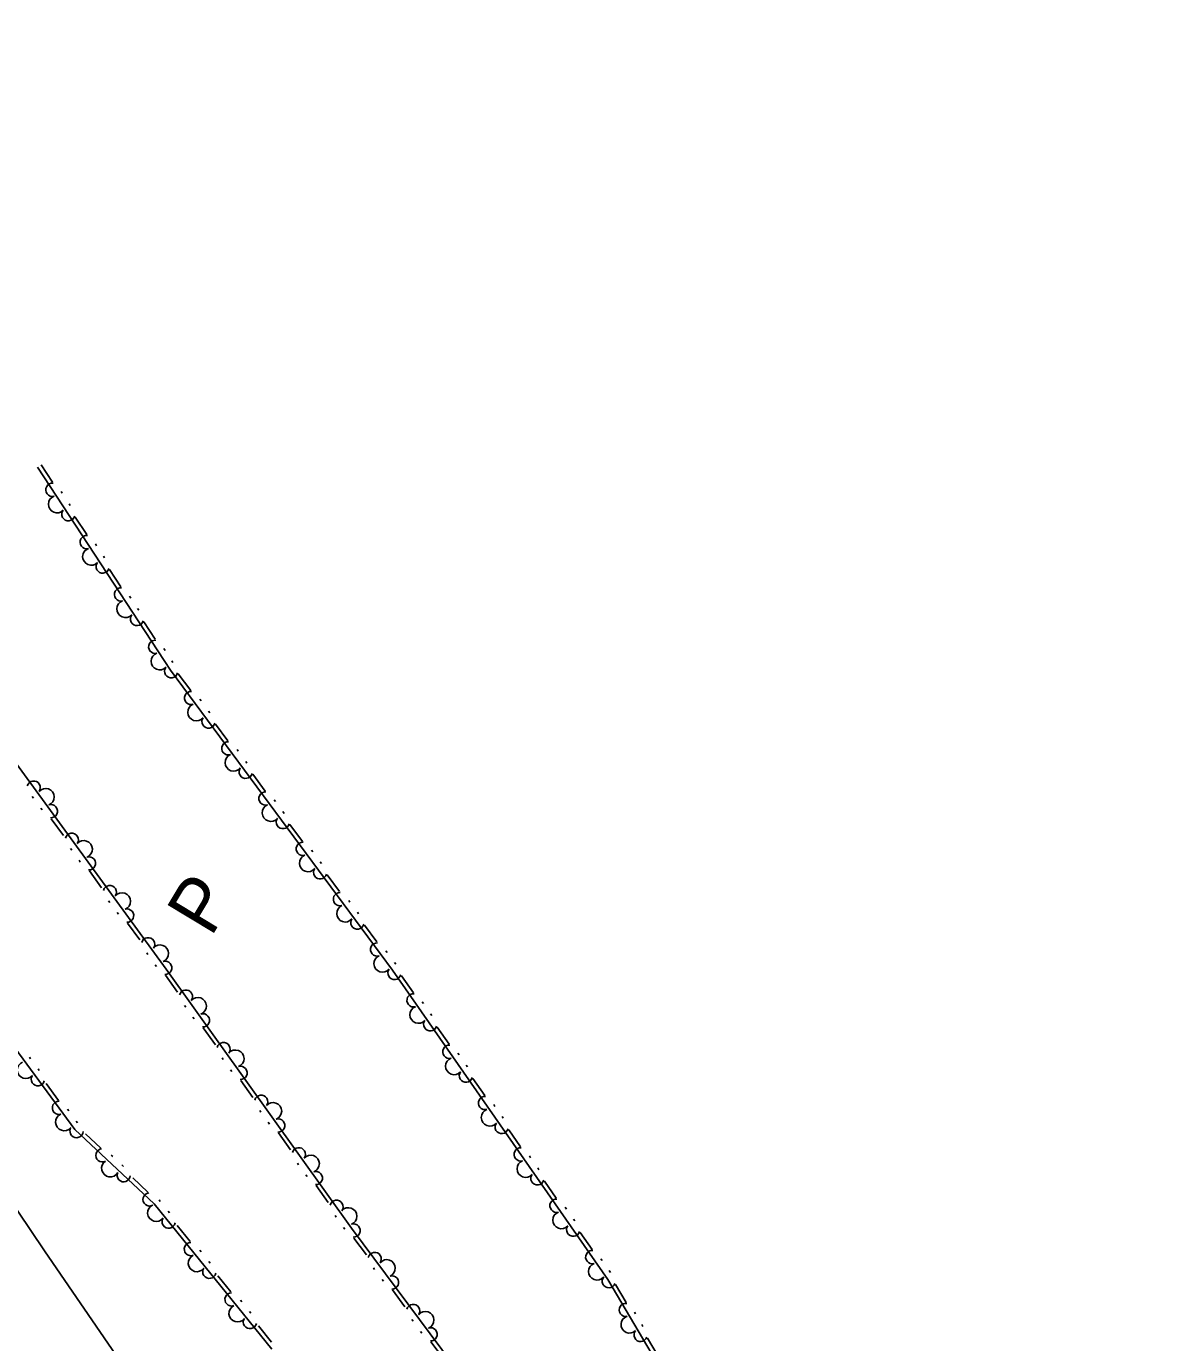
# Model space of a CAD drawing. Extents: x 2030130 to 2036320, y 723205 to 762423.
# Drawn here: x 2033963.3 to 2034186.4, y 760393 to 760651.9 of the extents above; entities that cross this region are included whole.
import ezdxf

# ---------------------------------------------------------------- set-up
doc = ezdxf.new("R2010")
doc.units = 0
for name, color, linetype in [('Draft_Station Labels Major', 7, 'Continuous'), ('Draft_Station Tics Major', 7, 'Continuous'), ('Prop Horizontal Alignment Ramp', 7, 'Continuous')]:
    doc.layers.add(name, color=color, linetype=linetype)

msp = doc.modelspace()

# ---------------------------------------------------------------- linework, layer by layer
at = {"layer": 'Draft_Station Labels Major'}
msp.add_lwpolyline([(2034332.4, 759875.51), (2034304.28, 759916.6), (2034275.65, 759958.8), (2034247.14, 760000.6), (2034219.84, 760040.78), (2034191.61, 760081.68), (2034163.74, 760123.03), (2034135.88, 760163.98), (2034107.11, 760206.11), (2034080.34, 760245.23), (2034051.49, 760287.62), (2034022.91, 760329.48), (2033995.09, 760369.99), (2033966.89, 760411.11), (2033935.74, 760457.29), (2033907.97, 760498.26), (2033880.46, 760539.38), (2033851.33, 760582.23)], dxfattribs=at)
at = {"layer": 'Draft_Station Tics Major'}
for points in [[(2034011.57, 760391.77), (2033988.44, 760420.35), (2033972.81, 760434.97), (2033961.03, 760450.99), (2033948.74, 760466.74), (2033936.56, 760487.75), (2033926.97, 760505.13), (2033912.36, 760528.76), (2033900.78, 760546.48), (2033888.22, 760568.09), (2033876.74, 760588.18), (2033866.79, 760610.77), (2033860.58, 760621.46), (2033850.18, 760647.16), (2033839.63, 760667.37)], [(2033865.22, 760655.09), (2033891.74, 760610.39), (2033928.27, 760560.61), (2033957.26, 760512.4), (2033990.84, 760466.46), (2034027.29, 760415.57), (2034062.79, 760367.8), (2034100.45, 760308.07), (2034126.3, 760269.13), (2034147.67, 760241.66), (2034171.15, 760213.5), (2034188.43, 760192.75), (2034201.98, 760164.61), (2034214.77, 760146.29), (2034228.35, 760126.12), (2034239.08, 760107.39), (2034248.43, 760090.51), (2034260.06, 760075.4), (2034270.93, 760058.37), (2034285.47, 760039.75), (2034304.65, 760015.27), (2034321.95, 759987.59), (2034348.43, 759946.8)], [(2033965.52, 760565.2), (2033991.66, 760525.26), (2034035.33, 760466.26), (2034077.67, 760405.45), (2034116.64, 760339.6), (2034163.46, 760272.17), (2034200.03, 760218.19), (2034231.88, 760166.87), (2034275.46, 760103.32), (2034304.79, 760059.28), (2034338.27, 760008.25), (2034360.54, 759971.46)], [(2033966.2, 760565.65), (2033968.45, 760562.22)], [(2033970.14, 760560.38), (2033970.36, 760560.04)], [(2033971.71, 760557.98), (2033971.94, 760557.64)], [(2033972.94, 760555.35), (2033975.19, 760551.92)], [(2033976.88, 760550.09), (2033977.1, 760549.74)], [(2033978.45, 760547.68), (2033978.67, 760547.34)], [(2033979.68, 760545.06), (2033981.92, 760541.63)], [(2033983.61, 760539.79), (2033983.84, 760539.45)], [(2033985.19, 760537.39), (2033985.41, 760537.05)], [(2033986.42, 760534.76), (2033988.66, 760531.33)], [(2033990.35, 760529.5), (2033990.58, 760529.15)], [(2033991.92, 760527.1), (2033992.15, 760526.75)], [(2033993.2, 760524.56), (2033995.64, 760521.26)], [(2033997.43, 760519.53), (2033997.67, 760519.2)], [(2033999.14, 760517.22), (2033999.38, 760516.89)], [(2034000.52, 760514.67), (2034002.96, 760511.37)], [(2034004.75, 760509.64), (2034004.99, 760509.31)], [(2034006.46, 760507.33), (2034006.7, 760507)], [(2034007.84, 760504.78), (2034010.28, 760501.48)], [(2033964.48, 760500.45), (2033964.72, 760500.12)], [(2034012.07, 760499.75), (2034012.31, 760499.42)], [(2033966.17, 760498.13), (2033966.41, 760497.8)], [(2034013.78, 760497.44), (2034014.02, 760497.11)], [(2033968.19, 760496.06), (2033970.61, 760492.74)], [(2034015.16, 760494.89), (2034017.6, 760491.6)], [(2033971.98, 760490.18), (2033972.22, 760489.85)], [(2034019.39, 760489.86), (2034019.63, 760489.53)], [(2033973.67, 760487.87), (2033973.91, 760487.54)], [(2034021.1, 760487.55), (2034021.34, 760487.22)], [(2033975.7, 760485.79), (2033978.11, 760482.48)], [(2034022.48, 760485), (2034024.92, 760481.71)], [(2033979.48, 760479.92), (2033979.72, 760479.59)], [(2034026.71, 760479.97), (2034026.95, 760479.64)], [(2033981.17, 760477.6), (2033981.41, 760477.27)], [(2034028.42, 760477.67), (2034028.66, 760477.34)], [(2033983.2, 760475.53), (2033985.62, 760472.22)], [(2034029.8, 760475.11), (2034032.24, 760471.82)], [(2033986.98, 760469.66), (2033987.22, 760469.32)], [(2034034.03, 760470.09), (2034034.27, 760469.76)], [(2033988.67, 760467.34), (2033988.91, 760467.01)], [(2034035.74, 760467.78), (2034035.98, 760467.45)], [(2033990.69, 760465.26), (2033993.07, 760461.93)], [(2034037.09, 760465.17), (2034039.43, 760461.81)], [(2033994.41, 760459.35), (2033994.65, 760459.02)], [(2034041.17, 760460.02), (2034041.41, 760459.69)], [(2033996.08, 760457.02), (2033996.32, 760456.69)], [(2034042.81, 760457.67), (2034043.05, 760457.33)], [(2033998.09, 760454.93), (2034000.48, 760451.59)], [(2034044.12, 760455.08), (2034046.46, 760451.71)], [(2033964.14, 760448.84), (2033963.9, 760449.17)], [(2034001.82, 760449.02), (2034002.05, 760448.69)], [(2034048.2, 760449.93), (2034048.44, 760449.59)], [(2034049.84, 760447.57), (2034050.08, 760447.24)], [(2033965.84, 760446.53), (2033965.6, 760446.86)], [(2034003.49, 760446.69), (2034003.73, 760446.36)], [(2034051.15, 760444.98), (2034053.49, 760441.62)], [(2033969.64, 760440.67), (2033967.21, 760443.97)], [(2034005.49, 760444.59), (2034007.88, 760441.26)], [(2034055.23, 760439.83), (2034055.47, 760439.49)], [(2033971.67, 760438.6), (2033971.43, 760438.93)], [(2034009.22, 760438.69), (2034009.46, 760438.35)], [(2034056.87, 760437.48), (2034057.11, 760437.14)], [(2033973.37, 760436.28), (2033973.13, 760436.61)], [(2034010.89, 760436.35), (2034011.13, 760436.02)], [(2034058.18, 760434.89), (2034060.52, 760431.52)], [(2033977.93, 760431.3), (2033974.93, 760434.1)], [(2034012.9, 760434.26), (2034015.29, 760430.93)], [(2033980.31, 760429.64), (2033980.01, 760429.92)], [(2034062.26, 760429.74), (2034062.5, 760429.4)], [(2033982.4, 760427.68), (2033982.1, 760427.96)], [(2034016.62, 760428.35), (2034016.86, 760428.02)], [(2034063.91, 760427.38), (2034064.14, 760427.04)], [(2033987.22, 760422.62), (2033984.22, 760425.42)], [(2034018.3, 760426.02), (2034018.54, 760425.68)], [(2034065.21, 760424.79), (2034067.55, 760421.42)], [(2034020.3, 760423.92), (2034022.69, 760420.59)], [(2033989.66, 760420.8), (2033989.41, 760421.11)], [(2034069.3, 760419.64), (2034069.53, 760419.3)], [(2033991.47, 760418.56), (2033991.21, 760418.88)], [(2034024.03, 760418.02), (2034024.27, 760417.68)], [(2034070.94, 760417.28), (2034071.17, 760416.95)], [(2033995.54, 760412.89), (2033992.96, 760416.07)], [(2034025.7, 760415.68), (2034025.94, 760415.35)], [(2034072.24, 760414.69), (2034074.58, 760411.33)], [(2034027.74, 760413.6), (2034030.19, 760410.3)], [(2033997.66, 760410.91), (2033997.4, 760411.23)], [(2033999.47, 760408.68), (2033999.21, 760409)], [(2034076.32, 760409.54), (2034076.56, 760409.21)], [(2034003.53, 760403), (2034000.96, 760406.19)], [(2034031.57, 760407.76), (2034031.81, 760407.43)], [(2034077.97, 760407.19), (2034078.2, 760406.85)], [(2034033.28, 760405.45), (2034033.53, 760405.12)], [(2034079.2, 760404.48), (2034081.29, 760400.95)], [(2034005.66, 760401.03), (2034005.4, 760401.35)], [(2034035.32, 760403.39), (2034037.77, 760400.1)], [(2034007.47, 760398.8), (2034007.21, 760399.12)], [(2034082.9, 760399.04), (2034083.11, 760398.69)], [(2034011.53, 760393.12), (2034008.95, 760396.31)], [(2034039.15, 760397.55), (2034039.4, 760397.22)], [(2034084.36, 760396.57), (2034084.57, 760396.22)], [(2034040.86, 760395.25), (2034041.11, 760394.92)], [(2034042.9, 760393.19), (2034045.35, 760389.9)], [(2034085.47, 760393.89), (2034087.56, 760390.36)]]:
    msp.add_lwpolyline(points, dxfattribs=at)
for centre, radius, start, end in [((2033968.44, 760560.74), 1.3, 83.9758, 284.7724), ((2033969.32, 760557.88), 1.69, 109.1711, 317.2436), ((2033971.58, 760555.93), 1.3, 141.6423, 342.4388), ((2033975.17, 760550.44), 1.3, 83.9758, 284.7724), ((2033976.06, 760547.59), 1.69, 109.1711, 317.2436), ((2033978.32, 760545.64), 1.3, 141.6423, 342.4388), ((2033981.91, 760540.15), 1.3, 83.9758, 284.7724), ((2033982.8, 760537.3), 1.69, 109.1711, 317.2436), ((2033985.06, 760535.34), 1.3, 141.6423, 342.4388), ((2033988.65, 760529.85), 1.3, 83.9758, 284.7724), ((2033989.54, 760527), 1.69, 109.1711, 317.2436), ((2033991.81, 760525.06), 1.3, 144.946, 345.7425), ((2033995.71, 760519.78), 1.3, 87.2795, 288.0761), ((2033996.76, 760516.99), 1.69, 112.4748, 320.5472), ((2033999.13, 760515.17), 1.3, 144.946, 345.7425), ((2034003.03, 760509.9), 1.3, 87.2795, 288.0761), ((2034004.08, 760507.1), 1.69, 112.4748, 320.5472), ((2034006.45, 760505.28), 1.3, 144.946, 345.7425), ((2033964.74, 760502.17), 1.3, 324.5931, 165.3897), ((2033967.1, 760500.33), 1.69, 292.1219, 140.1944), ((2034010.35, 760500.01), 1.3, 87.2795, 288.0761), ((2033968.13, 760497.53), 1.3, 266.9266, 107.7232), ((2034011.4, 760497.21), 1.69, 112.4748, 320.5472), ((2034013.77, 760495.39), 1.3, 144.946, 345.7425), ((2033972.24, 760491.9), 1.3, 324.5931, 165.3897), ((2033974.6, 760490.07), 1.69, 292.1219, 140.1944), ((2034017.67, 760490.12), 1.3, 87.2795, 288.0761), ((2033975.63, 760487.27), 1.3, 266.9266, 107.7232), ((2034018.72, 760487.32), 1.69, 112.4748, 320.5472), ((2034021.09, 760485.5), 1.3, 144.946, 345.7425), ((2033979.74, 760481.64), 1.3, 324.5931, 165.3897), ((2033982.1, 760479.81), 1.69, 292.1219, 140.1944), ((2034024.99, 760480.23), 1.3, 87.2795, 288.0761), ((2034026.04, 760477.43), 1.69, 112.4748, 320.5472), ((2033983.13, 760477), 1.3, 266.9266, 107.7232), ((2034028.41, 760475.62), 1.3, 144.946, 345.7425), ((2033987.25, 760471.37), 1.3, 324.5931, 165.3897), ((2033989.6, 760469.54), 1.69, 292.1219, 140.1944), ((2034032.31, 760470.34), 1.3, 87.2795, 288.0761), ((2034033.36, 760467.55), 1.69, 112.4748, 320.5472), ((2033990.63, 760466.74), 1.3, 266.9266, 107.7232), ((2034035.71, 760465.72), 1.3, 143.2861, 344.0827), ((2033994.7, 760461.07), 1.3, 324.0532, 164.8498), ((2033997.03, 760459.22), 1.69, 291.582, 139.6545), ((2034039.46, 760460.33), 1.3, 85.6196, 286.4162), ((2034040.43, 760457.51), 1.69, 110.8149, 318.8874), ((2033998.04, 760456.41), 1.3, 266.3867, 107.1833), ((2034042.74, 760455.62), 1.3, 143.2861, 344.0827), ((2034002.1, 760450.74), 1.3, 324.0532, 164.8498), ((2034004.44, 760448.88), 1.69, 291.582, 139.6545), ((2034046.49, 760450.23), 1.3, 85.6196, 286.4162), ((2033963.21, 760446.63), 1.69, 112.2858, 320.3583), ((2034047.46, 760447.41), 1.69, 110.8149, 318.8874), ((2033965.58, 760444.81), 1.3, 144.757, 345.5536), ((2034005.44, 760446.07), 1.3, 266.3867, 107.1833), ((2034049.77, 760445.52), 1.3, 143.2861, 344.0827), ((2033969.71, 760439.19), 1.3, 87.0905, 287.8871), ((2034009.5, 760440.4), 1.3, 324.0532, 164.8498), ((2034011.84, 760438.55), 1.69, 291.582, 139.6545), ((2034053.52, 760440.14), 1.3, 85.6196, 286.4162), ((2033970.74, 760436.39), 1.69, 112.2858, 320.3583), ((2034054.49, 760437.31), 1.69, 110.8149, 318.8874), ((2033973.18, 760434.63), 1.3, 155.3611, 356.1576), ((2034012.85, 760435.74), 1.3, 266.3867, 107.1833), ((2034056.8, 760435.43), 1.3, 143.2861, 344.0827), ((2033978.27, 760429.86), 1.3, 97.6946, 298.4912), ((2034016.91, 760430.07), 1.3, 324.0532, 164.8498), ((2034019.25, 760428.21), 1.69, 291.582, 139.6545), ((2034060.55, 760430.04), 1.3, 85.6196, 286.4162), ((2033979.8, 760427.3), 1.69, 122.8899, 330.9624), ((2034061.52, 760427.22), 1.69, 110.8149, 318.8874), ((2033982.46, 760425.94), 1.3, 155.3611, 356.1576), ((2034020.25, 760425.4), 1.3, 266.3867, 107.1833), ((2034063.83, 760425.33), 1.3, 143.2861, 344.0827), ((2033987.55, 760421.18), 1.3, 97.6946, 298.4912), ((2033988.85, 760418.55), 1.69, 114.9414, 323.0139), ((2034024.31, 760419.73), 1.3, 324.0532, 164.8498), ((2034026.65, 760417.88), 1.69, 291.582, 139.6545), ((2034067.58, 760419.95), 1.3, 85.6196, 286.4162), ((2033991.29, 760416.83), 1.3, 147.4126, 348.2091), ((2034068.55, 760417.12), 1.69, 110.8149, 318.8874), ((2034027.66, 760415.07), 1.3, 267.3838, 108.1804), ((2034070.86, 760415.23), 1.3, 143.2861, 344.0827), ((2033995.67, 760411.41), 1.3, 89.7461, 290.5427), ((2033996.84, 760408.67), 1.69, 114.9414, 323.0139), ((2034031.82, 760409.48), 1.3, 325.0503, 165.8469), ((2034034.19, 760407.66), 1.69, 292.5791, 140.6516), ((2034074.61, 760409.85), 1.3, 85.6196, 286.4162), ((2033999.29, 760406.95), 1.3, 147.4126, 348.2091), ((2034035.25, 760404.87), 1.3, 267.3838, 108.1804), ((2034075.58, 760407.02), 1.69, 110.8149, 318.8874), ((2034077.87, 760405.12), 1.3, 139.0486, 339.8452), ((2034003.67, 760401.53), 1.3, 89.7461, 290.5427), ((2034004.84, 760398.78), 1.69, 114.9414, 323.0139), ((2034039.41, 760399.27), 1.3, 325.0503, 165.8469), ((2034041.78, 760397.46), 1.69, 292.5791, 140.6516), ((2034081.21, 760399.47), 1.3, 81.3821, 282.1787), ((2034007.28, 760397.07), 1.3, 147.4126, 348.2091), ((2034042.83, 760394.66), 1.3, 267.3838, 108.1804), ((2034081.97, 760396.59), 1.69, 106.5774, 314.6499), ((2034084.14, 760394.53), 1.3, 139.0486, 339.8452)]:
    msp.add_arc(centre, radius, start, end, dxfattribs=at)

# ---------------------------------------------------------------- texts
at = {"layer": 'Prop Horizontal Alignment Ramp'}
msp.add_text('P', height=10.66, rotation=58.9267, dxfattribs=at).set_placement((2033999.62, 760472.58))

doc.saveas('drawing.dxf')
